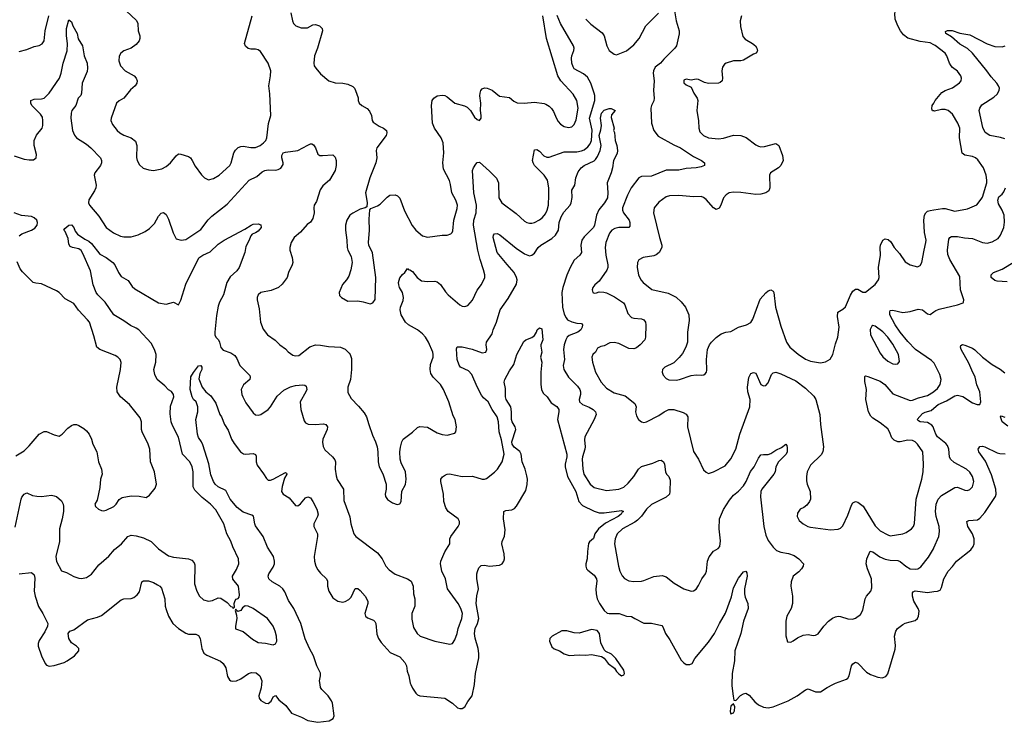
# Model space of a CAD drawing. Header units: inches. Extents: x 2134017 to 2292458, y 756222 to 916513.
# Tile 373 of 387: x 2262654 to 2270566, y 879697 to 885340. Entities that reach past the tile are written whole.
import ezdxf

# ---------------------------------------------------------------- set-up
doc = ezdxf.new("R2010")
doc.units = ezdxf.units.IN
doc.header["$MEASUREMENT"] = 0
for name, color, linetype in [('C2867', 7, 'Continuous'), ('C2868', 7, 'Continuous'), ('C2878', 7, 'Continuous')]:
    doc.layers.add(name, color=color, linetype=linetype)

msp = doc.modelspace()

# ---------------------------------------------------------------- linework, layer by layer
at = {"layer": 'C2867', "color": 5, "elevation": 220}
for points in [[(2264596.3, 880000), (2264594, 879974), (2264576.5, 879910), (2264579.5, 879890), (2264592.4, 879872.4), (2264630, 879851.7), (2264650, 879847.2), (2264673.6, 879866.4), (2264690, 879900.7), (2264710, 879911.8), (2264737.2, 879877.2), (2264793.2, 879833.2), (2264838.3, 879770), (2264919.7, 879739.7), (2264970, 879712.9), (2265050, 879697.3), (2265142, 879710), (2265172.1, 879727.9), (2265179.7, 879750), (2265167.6, 879850), (2265159.2, 879870), (2265131.9, 879910), (2265081, 879961), (2265070, 879978), (2265067.5, 880000)], [(2265796.4, 880000), (2265810.2, 879970.2), (2265836.4, 879930), (2265850, 879917.6), (2265870, 879908.8), (2266070, 879890.3), (2266130.8, 879850), (2266172.4, 879812.4), (2266190, 879807.4), (2266208.9, 879808.9), (2266230, 879820.3), (2266255.6, 879864.4), (2266290.7, 879909.3), (2266309.1, 880000)], [(2268378.1, 880000), (2268378, 879990), (2268387.3, 879907.3), (2268394, 879874), (2268410, 879872), (2268447, 879913), (2268470, 879926.8), (2268490, 879930.7), (2268515.6, 879915.6), (2268562.2, 879862.2), (2268590, 879837.4), (2268630, 879818.5), (2268670, 879814.4), (2268710, 879822.6), (2268830, 879869.4), (2268902, 879910), (2268970, 879958.4), (2268990, 879966.4), (2269050, 879943), (2269090, 879940.7), (2269143.5, 879976.5), (2269189.6, 880000)]]:
    msp.add_lwpolyline(points, dxfattribs=at)
msp.add_lwpolyline([(2268390, 879846), (2268370, 879828), (2268364.9, 879810), (2268363.5, 879783.5), (2268370, 879764.7), (2268390, 879772), (2268397.2, 879790), (2268400.4, 879820.4)], close=True, dxfattribs=at)
at = {"layer": 'C2868', "color": 5}
for points, elevation in [([(2270000, 885138), (2269970, 885154.6), (2269890, 885164.4), (2269791.4, 885191.4), (2269757, 885217), (2269731.1, 885250), (2269709.7, 885290), (2269690, 885344), (2269687.1, 885390), (2269690.9, 885410), (2269710, 885446.7), (2269761.1, 885510), (2269771.1, 885530), (2269781.1, 885590), (2269810, 885666), (2269830, 885698), (2269849.1, 885710.9), (2269862, 885730), (2269890, 885752), (2269910, 885734), (2269911.3, 885710), (2269924.7, 885690), (2269957.6, 885657.6), (2270000, 885632)], 280), ([(2262610, 884245.5), (2262690, 884218.7), (2262730, 884213.7), (2262765.1, 884214.9), (2262787.3, 884230), (2262790, 884258), (2262769.9, 884329.9), (2262769.8, 884370), (2262787.6, 884412.4), (2262833.6, 884470), (2262839.2, 884490), (2262840.2, 884530), (2262835.8, 884555.8), (2262821.5, 884581.5), (2262751.3, 884650), (2262743, 884670), (2262743.7, 884690), (2262770, 884700.3), (2262830, 884704.2), (2262850, 884710.4), (2262890.8, 884749.2), (2262972.5, 884870), (2262986.2, 884910), (2263002.2, 884990), (2263035.3, 885090), (2263037.7, 885150), (2263029.8, 885210), (2263028.9, 885270), (2263050, 885338), (2263070, 885322), (2263081.3, 885290), (2263114.9, 885230), (2263124.9, 885184.9), (2263159.1, 885130), (2263173, 885050), (2263194.9, 884990), (2263199.5, 884950), (2263195.8, 884924.2), (2263155.3, 884830), (2263150.4, 884750), (2263144.4, 884730), (2263124.9, 884710), (2263105, 884650), (2263073.6, 884610), (2263066.9, 884590), (2263065.5, 884550), (2263078, 884450), (2263093.8, 884413.8), (2263111.5, 884391.5), (2263190, 884340.2), (2263226.5, 884310), (2263303.1, 884230), (2263312.2, 884210), (2263312.2, 884190), (2263303.8, 884170), (2263258, 884110), (2263253, 884090), (2263268.2, 884010), (2263264.4, 883990), (2263255.6, 883964.4), (2263210, 883894), (2263208, 883870), (2263215.5, 883850), (2263290, 883763.1), (2263350, 883670.4), (2263407.5, 883627.5), (2263462.8, 883602.7), (2263490, 883596), (2263550, 883594.9), (2263607.2, 883612.7), (2263661.4, 883638.6), (2263696.5, 883663.5), (2263736.1, 883703.9), (2263770, 883762.8), (2263790, 883786.8), (2263810, 883790.7), (2263830, 883774.8), (2263850, 883738.8), (2263887.9, 883627.9), (2263910, 883581), (2263950.4, 883570.4), (2263990, 883575.3), (2264110, 883654), (2264168.1, 883731.9), (2264196.9, 883763.1), (2264320.3, 883859.7), (2264498, 884050), (2264558.7, 884081.3), (2264601.7, 884118.3), (2264623.7, 884130), (2264650, 884134.5), (2264710, 884131.1), (2264730, 884135.5), (2264751.9, 884148.1), (2264770, 884178), (2264771.6, 884190), (2264759.8, 884230), (2264759.8, 884250), (2264770, 884270.2), (2264790, 884276.8), (2264890, 884289.5), (2264970, 884332.7), (2264990, 884342), (2265002, 884342), (2265014.9, 884334.9), (2265030.7, 884310), (2265050, 884261), (2265064.7, 884250), (2265087.9, 884247.9), (2265170, 884255.5), (2265190, 884236), (2265198.4, 884210), (2265197.6, 884170), (2265190, 884129), (2265144.4, 884050), (2265090, 884004.8), (2265067.3, 883972.7), (2265039, 883881), (2265021.6, 883850), (2265017.6, 883830), (2265020.3, 883790), (2265010, 883742.7), (2264990, 883714), (2264964.3, 883695.7), (2264910, 883633.7), (2264860.9, 883590), (2264836.1, 883550), (2264824.4, 883510), (2264824, 883490), (2264842.6, 883430), (2264848.4, 883390), (2264843, 883370), (2264812.7, 883310), (2264803, 883270), (2264763.8, 883216.2), (2264734, 883190), (2264675.1, 883164.9), (2264591.3, 883150), (2264570.4, 883129.6), (2264563, 883110), (2264562.4, 883090), (2264577.7, 883017.7), (2264588.8, 882910), (2264610, 882854), (2264646, 882810), (2264706.7, 882766.7), (2264744.4, 882730), (2264790, 882695.8), (2264811.4, 882671.4), (2264850, 882644.4), (2264870, 882639.3), (2264896.6, 882643.4), (2264986.3, 882713.7), (2265030, 882727.7), (2265070, 882726.5), (2265134.8, 882714.8), (2265231, 882711), (2265270, 882693.1), (2265301.8, 882661.8), (2265310.3, 882650), (2265319.1, 882619.1), (2265319.7, 882530), (2265312.4, 882450), (2265291.8, 882390), (2265290, 882346), (2265317.8, 882297.8), (2265377.1, 882237.1), (2265422.2, 882182.2), (2265442, 882150), (2265458.7, 882090), (2265490, 882002.8), (2265514.4, 881950), (2265526, 881910), (2265532.4, 881870), (2265534, 881790), (2265541.6, 881750), (2265571.9, 881691.9), (2265598, 881610), (2265598, 881570), (2265590.7, 881530), (2265594.8, 881510), (2265610, 881486.8), (2265650, 881458.8), (2265687.1, 881447.1), (2265709.1, 881450.9), (2265719.3, 881470), (2265726, 881554), (2265753.9, 881606.1), (2265760.5, 881650), (2265753.7, 881710), (2265720.3, 881780.3), (2265710.8, 881810.8), (2265708.7, 881870), (2265713.1, 881906.9), (2265723.9, 881950), (2265736.4, 881970), (2265810, 882026.5), (2265850, 882063.6), (2265870, 882072), (2265930, 882066.4), (2266010, 882022.4), (2266050, 882008.2), (2266090, 882004), (2266150, 882018), (2266159, 882030), (2266165.2, 882070), (2266154.5, 882130), (2266138.6, 882158.6), (2266103, 882270), (2266060.5, 882370), (2266034.3, 882410), (2265975.4, 882470), (2265958.3, 882498.3), (2265952.8, 882530), (2265955.6, 882570), (2265976.3, 882630), (2265977.6, 882650), (2265973, 882670), (2265938, 882750), (2265914.7, 882790), (2265890, 882817.4), (2265849.6, 882850), (2265777.6, 882890), (2265753.3, 882910), (2265720.4, 882970), (2265711.1, 883010), (2265713.5, 883030), (2265734.4, 883085.6), (2265738, 883110), (2265729.8, 883149.8), (2265705.4, 883190), (2265699.7, 883210), (2265698.9, 883230), (2265710, 883266.8), (2265730, 883294.8), (2265749.5, 883310.5), (2265770, 883342), (2265774.4, 883334.4), (2265788.9, 883331.1), (2265810, 883317.1), (2265848.3, 883268.3), (2265883.9, 883243.9), (2265930, 883236.9), (2265990, 883241.1), (2266010, 883235.3), (2266034.4, 883214.4), (2266074.8, 883154.8), (2266097.4, 883130), (2266190, 883050.3), (2266210, 883039.5), (2266230, 883037.1), (2266254.3, 883045.7), (2266292.3, 883087.7), (2266331.3, 883168.7), (2266366.2, 883213.8), (2266391.3, 883270), (2266391.2, 883290), (2266381.7, 883330), (2266354.5, 883414.5), (2266336.8, 883490), (2266300.2, 883690), (2266303.9, 883730), (2266321.3, 883790), (2266325.3, 883850), (2266302.3, 883950), (2266293.7, 884130), (2266299.7, 884150), (2266319.2, 884180.8), (2266330, 884193.4), (2266350, 884194.9), (2266430, 884123.8), (2266486.2, 884066.2), (2266501.5, 884030), (2266503.2, 883910), (2266528, 883868), (2266644.3, 883784.3), (2266710, 883723.1), (2266730, 883710.3), (2266750, 883704.6), (2266770, 883705.3), (2266790, 883710.4), (2266830, 883731.7), (2266854, 883750), (2266878.8, 883781.2), (2266892.2, 883810), (2266902.2, 883850), (2266907, 883930), (2266906, 883990), (2266894.6, 884050), (2266869, 884090), (2266790.9, 884170), (2266779.2, 884190), (2266773.7, 884210), (2266790, 884296), (2266810, 884298), (2266830, 884284.4), (2266867, 884247), (2266890, 884236.9), (2266910, 884236.2), (2267030, 884279.4), (2267130, 884279.4), (2267170, 884286.6), (2267190, 884295), (2267220.7, 884319.3), (2267238.3, 884341.7), (2267250, 884368.5), (2267253.1, 884453.1), (2267233.7, 884550), (2267274.7, 884690), (2267275.8, 884730), (2267271.6, 884750), (2267243.4, 884830), (2267217.1, 884877.1), (2267185.6, 884905.6), (2267110, 884946.4), (2267100.9, 884960.9), (2267090.8, 884990), (2267087.5, 885030), (2267090.9, 885050), (2267107.9, 885092), (2267110.8, 885110), (2267104.6, 885130), (2266999.2, 885310), (2266974.4, 885374.4)], 260), ([(2262650, 885084.9), (2262710, 885101.1), (2262770, 885123.7), (2262810, 885132.4), (2262835.1, 885144.9), (2262849.7, 885170.3), (2262857.3, 885250), (2262886.9, 885370)], 280), ([(2263510.3, 885410), (2263592.4, 885332.4), (2263602.3, 885310), (2263604.6, 885250), (2263618, 885210), (2263619.2, 885190), (2263613, 885170), (2263590, 885141), (2263550, 885110.9), (2263491.3, 885088.7), (2263466, 885070), (2263452.3, 885047.7), (2263450.4, 885010), (2263464.9, 884970), (2263502, 884930), (2263573, 884890), (2263590.4, 884870), (2263597.1, 884850), (2263595.5, 884830), (2263580.5, 884810), (2263543.5, 884776.5), (2263490.4, 884710), (2263452.8, 884687.2), (2263431.7, 884668.3), (2263388.4, 884550), (2263386.4, 884530), (2263398.7, 884498.7), (2263436.4, 884450), (2263458, 884430), (2263490, 884411.7), (2263550.6, 884390), (2263584.5, 884364.5), (2263594.6, 884330), (2263593.3, 884233.3), (2263597.6, 884210), (2263615.3, 884175.3), (2263646.6, 884146.6), (2263692.9, 884132.9), (2263730, 884128.9), (2263797, 884143), (2263830, 884161.6), (2263865.1, 884190), (2263910, 884247.7), (2263930, 884262), (2263950, 884260.5), (2264010, 884241.3), (2264025.5, 884230), (2264040.3, 884210), (2264063.2, 884163.2), (2264113.8, 884093.8), (2264138.8, 884070), (2264170, 884054.9), (2264210, 884065.3), (2264257, 884090), (2264343.7, 884170), (2264354, 884190), (2264375.3, 884270), (2264388.3, 884291.7), (2264410, 884313.4), (2264430, 884322.4), (2264450, 884323.9), (2264510, 884312.6), (2264550, 884313.1), (2264587, 884330), (2264613.3, 884350), (2264632.8, 884370), (2264641.1, 884390), (2264653.3, 884506.7), (2264671.5, 884570), (2264663.3, 884743.3), (2264655, 884810), (2264669.8, 884890.2), (2264672.4, 884930), (2264650.7, 884990), (2264590, 885084), (2264570, 885097.6), (2264550, 885102.7), (2264510, 885104.2), (2264489.6, 885109.6), (2264467.9, 885127.9), (2264460.5, 885150), (2264523.1, 885370)], 280), ([(2264834.1, 885394.1), (2264846, 885330), (2264854, 885310), (2264873.4, 885290), (2264915.1, 885275.1), (2264965.4, 885274.6), (2265010, 885299.5), (2265030, 885300.3), (2265064, 885290), (2265084.9, 885270), (2265087.4, 885250), (2265046, 885110), (2265023.5, 885050), (2265018.9, 884990), (2265021.3, 884970), (2265032.4, 884950), (2265070, 884906), (2265138, 884850), (2265190, 884832.1), (2265250, 884829.1), (2265290, 884820.8), (2265330, 884802.4), (2265343.8, 884790), (2265353, 884770), (2265373.2, 884713.2), (2265373.4, 884690), (2265383, 884670), (2265403.8, 884650), (2265445.5, 884625.5), (2265465.2, 884605.2), (2265482, 884570), (2265485.5, 884530), (2265495.6, 884515.6), (2265543.8, 884483.8), (2265577.3, 884470), (2265601.6, 884450), (2265604.9, 884430), (2265598.7, 884410), (2265523.8, 884310), (2265519.3, 884290), (2265523.1, 884230), (2265516.4, 884190), (2265468, 884070), (2265433.4, 883950), (2265447.1, 883872.9), (2265443.6, 883836.4), (2265431.3, 883828.7), (2265390, 883819), (2265330, 883786), (2265307.7, 883770), (2265283, 883730), (2265272.7, 883690), (2265272.4, 883650), (2265283.8, 883570), (2265286.4, 883510), (2265290.5, 883490), (2265317.2, 883437.2), (2265326, 883390), (2265315.8, 883330), (2265298.9, 883281.1), (2265280.7, 883250), (2265247.1, 883212.9), (2265220.5, 883150), (2265224.1, 883124.1), (2265238.8, 883110), (2265290, 883079.3), (2265370, 883081.6), (2265414.6, 883074.6), (2265470, 883058), (2265492.9, 883067.1), (2265510, 883094), (2265515.6, 883270), (2265487.9, 883467.9), (2265458.7, 883530), (2265455.8, 883550), (2265464.2, 883650), (2265462.7, 883737.3), (2265468, 883812), (2265475.3, 883824.7), (2265530, 883844.9), (2265550, 883857.3), (2265606.2, 883913.8), (2265629.3, 883930), (2265670, 883933.4), (2265690, 883925.3), (2265710, 883906), (2265746.1, 883806.1), (2265806.7, 883686.7), (2265836.9, 883650), (2265890, 883604.9), (2265930, 883593.4), (2266050, 883610.3), (2266090, 883610.5), (2266118.7, 883621.3), (2266129.5, 883630.5), (2266134.9, 883645.1), (2266142.6, 883730), (2266170, 883824.7), (2266171, 883850), (2266157.6, 883890), (2266127, 883950), (2266117.1, 884017.1), (2266108, 884048), (2266060.1, 884140.1), (2266055.4, 884190), (2266063, 884270), (2266058, 884350), (2266041.3, 884390), (2265987.6, 884470), (2265972.1, 884510), (2265962.2, 884650), (2265968.4, 884691.5), (2265981.2, 884710), (2266010, 884727.7), (2266050, 884734.4), (2266070, 884730.3), (2266090, 884719.5), (2266150.1, 884670.1), (2266228.8, 884648.8), (2266250, 884636.2), (2266276, 884610), (2266310, 884557.3), (2266330, 884538.8), (2266350, 884531.3), (2266361.2, 884550), (2266362.7, 884570), (2266357.6, 884610), (2266361, 884670), (2266351.6, 884728.4), (2266353.6, 884750), (2266359.5, 884770), (2266370, 884784), (2266388.2, 884791.8), (2266410, 884790.3), (2266450, 884774.4), (2266510, 884725.5), (2266590, 884714), (2266626.2, 884686.2), (2266652.8, 884672.8), (2266708.2, 884668.2), (2266790, 884676.5), (2266867.9, 884667.9), (2266882, 884662), (2266910, 884645.3), (2266927.6, 884627.6), (2266943.8, 884603.8), (2266966.7, 884546.7), (2266981.6, 884521.6), (2267000.7, 884500.7), (2267030, 884482.6), (2267065.4, 884474.6), (2267090, 884479.1), (2267110, 884499.1), (2267125.6, 884534.4), (2267141.1, 884630), (2267130.8, 884690), (2267100.7, 884740.7), (2267002.4, 884850), (2266977.7, 884890), (2266887.7, 885190), (2266857.4, 885370)], 280), ([(2267203.1, 885343.1), (2267243.2, 885303.2), (2267335.6, 885235.6), (2267350.9, 885210.9), (2267371.3, 885130), (2267390, 885093.7), (2267430, 885062.6), (2267450, 885058.7), (2267530, 885090.3), (2267590, 885139.1), (2267630.8, 885190), (2267686.4, 885290), (2267786.8, 885393.2)], 260), ([(2267916.9, 885410), (2267929.4, 885329.4), (2267954, 885250), (2267954.4, 885225.6), (2267933.4, 885130), (2267919.1, 885110), (2267830, 885023), (2267803.6, 884990), (2267761.9, 884958.1), (2267746.3, 884930), (2267744, 884910), (2267753.3, 884850), (2267746.5, 884770), (2267751.4, 884708.6), (2267750, 884689.2), (2267730.4, 884650), (2267725.3, 884630), (2267730.3, 884510), (2267749.4, 884449.4), (2267785.4, 884405.4), (2267910, 884335), (2267965.3, 884310), (2268070, 884240.2), (2268132.4, 884210), (2268158.4, 884190), (2268156.3, 884170), (2268130, 884159.2), (2268090, 884150.8), (2268010, 884144.5), (2267950, 884131.6), (2267850, 884131.4), (2267730, 884084.1), (2267650, 884081.7), (2267630, 884069.6), (2267567.1, 883990), (2267537.2, 883930), (2267497.1, 883830), (2267497.8, 883810), (2267507.1, 883790), (2267551, 883730), (2267557.2, 883710), (2267557.5, 883682.5), (2267548.7, 883671.3), (2267470, 883669.8), (2267437.7, 883662.3), (2267411.5, 883648.5), (2267393.4, 883626.6), (2267363.8, 883550), (2267359.3, 883510), (2267364.6, 883450), (2267380.6, 883370), (2267379.7, 883350), (2267371.5, 883328.5), (2267310, 883240.9), (2267276, 883210), (2267261, 883190), (2267254.8, 883170), (2267261, 883150), (2267270, 883144), (2267290, 883145.5), (2267310, 883153.4), (2267347.7, 883152.3), (2267370, 883146.9), (2267435, 883115), (2267506.4, 883066.4), (2267517.6, 883050), (2267540.9, 882980.9), (2267569.2, 882949.2), (2267590, 882943.1), (2267650, 882938.7), (2267670.6, 882930), (2267682.4, 882910), (2267685.7, 882890), (2267684.2, 882790), (2267677.6, 882770), (2267640.4, 882730), (2267610, 882705.1), (2267590, 882696.9), (2267550, 882699.2), (2267470, 882739.7), (2267432.4, 882747.6), (2267395.2, 882744.8), (2267350, 882720.9), (2267324.9, 882715.1), (2267298, 882702), (2267280.7, 882670), (2267260.7, 882650), (2267250.4, 882630), (2267256, 882590), (2267282, 882510), (2267326.5, 882430), (2267370, 882381.1), (2267430, 882343.7), (2267518.9, 882318.9), (2267596.9, 882256.9), (2267606.7, 882230), (2267603.8, 882190), (2267610, 882158), (2267628, 882128), (2267650.5, 882110.5), (2267670, 882104), (2267690, 882110.4), (2267790, 882160.3), (2267831.8, 882190), (2267870, 882209), (2267910, 882209.1), (2267984.5, 882184.5), (2268011.1, 882171.1), (2268023.1, 882150), (2268021.6, 882070), (2268070, 881870.8), (2268108.4, 881810), (2268150, 881726), (2268170, 881706), (2268190, 881694.8), (2268230, 881707.7), (2268323.8, 881756.2), (2268370, 881813.4), (2268410, 881890.6), (2268441.1, 882010), (2268522, 882230), (2268523.7, 882290), (2268506.6, 882350), (2268502.3, 882390), (2268514.7, 882465.2), (2268530, 882497.3), (2268550, 882507.7), (2268570, 882500.7), (2268610, 882410.6), (2268630, 882398.4), (2268650, 882403.1), (2268670, 882423), (2268694.7, 882490), (2268710, 882504.2), (2268730, 882508.9), (2268770, 882496.5), (2268890, 882438.4), (2268970, 882379.7), (2269035.7, 882315.7), (2269050.8, 882290.8), (2269084.2, 882170), (2269089.3, 882089.3), (2269114, 881910), (2269107.5, 881870), (2269094.8, 881845.2), (2269010, 881762), (2268981.1, 881710), (2268975.6, 881670), (2268976.9, 881636.9), (2268982.6, 881610), (2269006.4, 881550), (2269008, 881490), (2269002, 881470), (2268979.5, 881440.5), (2268956.7, 881423.3), (2268926, 881410), (2268903.4, 881376.6), (2268902, 881350), (2268917.5, 881317.5), (2268951, 881290), (2268988.9, 881268.9), (2269010, 881263.1), (2269170, 881242), (2269231.5, 881248.5), (2269250, 881255.5), (2269270, 881274.8), (2269310, 881360.7), (2269338, 881442), (2269350, 881460.5), (2269370, 881470.4), (2269390, 881464.9), (2269432.6, 881432.6), (2269530, 881274.4), (2269570, 881234.6), (2269630, 881202), (2269650, 881195.8), (2269750, 881210.3), (2269778, 881222), (2269821.6, 881250), (2269836.4, 881270), (2269845.6, 881294.4), (2269859, 881490), (2269903.1, 881650), (2269913.3, 881710), (2269916.4, 881770), (2269911.1, 881870), (2269870, 881931.5), (2269850, 881949.6), (2269830, 881959.7), (2269790, 881963.1), (2269730, 881949.8), (2269710, 881950.7), (2269681.8, 881961.8), (2269661.7, 881981.6), (2269644.7, 882030), (2269630, 882052.8), (2269570, 882101.1), (2269510, 882138.9), (2269494.5, 882154.5), (2269474.9, 882190), (2269452.4, 882290), (2269459.3, 882370), (2269446.7, 882433.3), (2269446.9, 882473.1), (2269450, 882478.8), (2269470, 882474.4), (2269570, 882438), (2269606, 882410), (2269670, 882336), (2269810, 882282.4), (2269830, 882284.9), (2269876.3, 882303.7), (2269950, 882322.4), (2269996.4, 882350), (2270000, 882353)], 260), ([(2268453.4, 885370), (2268442.8, 885330), (2268445.7, 885285.7), (2268465.7, 885205.7), (2268484.4, 885184.4), (2268542.8, 885150), (2268567.3, 885130), (2268578.8, 885110), (2268582.8, 885090), (2268571.3, 885070), (2268550, 885062), (2268470, 885015.1), (2268450, 885009.8), (2268390, 885008.7), (2268330, 884992), (2268317.3, 884982.7), (2268301.7, 884958.3), (2268295.2, 884930), (2268301.5, 884870), (2268299.5, 884850), (2268283.8, 884836.2), (2268268.9, 884831.1), (2268188.1, 884828.1), (2268156.3, 884836.3), (2268110, 884860.9), (2268090, 884862.7), (2268050, 884855.1), (2268010, 884861.2), (2267990, 884854), (2267990, 884834), (2268010, 884816), (2268050, 884798), (2268070.8, 884750), (2268099.3, 884710), (2268104.9, 884690), (2268095.3, 884610), (2268108.5, 884528.5), (2268110.4, 884470), (2268120.5, 884440.5), (2268150, 884410.4), (2268190, 884392), (2268270, 884383.2), (2268310, 884387.2), (2268390, 884412.3), (2268450, 884410.1), (2268492.9, 884392.9), (2268570, 884335.8), (2268590, 884323.1), (2268610, 884318.4), (2268638.7, 884321.3), (2268730, 884346.8), (2268753.4, 884330), (2268784, 884250), (2268788, 884210), (2268770.4, 884170), (2268752.4, 884150), (2268686.7, 884110), (2268679.6, 884090), (2268682.6, 883990), (2268673.8, 883966.2), (2268650, 883948.3), (2268610, 883939.2), (2268570, 883936.8), (2268450, 883953.3), (2268390, 883955.6), (2268356, 883950), (2268330, 883933.6), (2268310.2, 883909.8), (2268289.1, 883850.9), (2268273.8, 883826.2), (2268250, 883815.6), (2268230, 883828), (2268170, 883895.8), (2268150, 883911.1), (2268130, 883918.9), (2268070, 883918.5), (2267950, 883928.4), (2267875.1, 883924.9), (2267850, 883916.9), (2267790, 883875.6), (2267752.4, 883830), (2267747.2, 883790), (2267794.2, 883590), (2267814.9, 883530), (2267815.3, 883510), (2267791.5, 883470), (2267770, 883452.6), (2267750, 883443.1), (2267664.7, 883430), (2267630.7, 883410), (2267618, 883390), (2267615.8, 883350), (2267626.4, 883290), (2267646, 883250), (2267663, 883230), (2267734.3, 883174.3), (2267863.9, 883143.9), (2267930, 883110.2), (2267970, 883073.1), (2268005.3, 883030), (2268030.2, 882970.2), (2268035.1, 882924.9), (2268020.5, 882830), (2268020.7, 882750), (2268007.7, 882710), (2267979.9, 882660.1), (2267954.3, 882625.7), (2267910, 882585.1), (2267838.8, 882550), (2267820.7, 882530), (2267816.3, 882510), (2267823.9, 882483.9), (2267850, 882458), (2267870, 882448.5), (2267930, 882446), (2267955.3, 882450), (2268050, 882483.1), (2268090, 882488.4), (2268134.2, 882485.8), (2268151.8, 882488.2), (2268163.7, 882496.3), (2268172.7, 882510), (2268174.8, 882525.2), (2268174, 882610), (2268182, 882690), (2268198, 882730), (2268212.3, 882750), (2268250, 882787.7), (2268290, 882817.1), (2268328, 882830), (2268370, 882835.5), (2268430, 882870.5), (2268495.3, 882890), (2268530, 882907.7), (2268545.1, 882934.9), (2268605.4, 883094.6), (2268650, 883145.5), (2268670, 883163), (2268690, 883170.6), (2268710, 883161), (2268714.9, 883150), (2268728.9, 883031.1), (2268770, 882878.8), (2268817.4, 882750), (2268842.6, 882710), (2268910, 882652.7), (2268970, 882613.7), (2269010, 882596.4), (2269090, 882583.1), (2269130, 882593), (2269167.3, 882612.7), (2269189.7, 882650.3), (2269210, 882738), (2269227.6, 882790), (2269239.1, 882870), (2269224.9, 882955.1), (2269229.5, 882990), (2269270, 883014.9), (2269290, 883033.4), (2269330, 883127.3), (2269350, 883158.8), (2269370, 883176), (2269390, 883176), (2269430, 883151), (2269450, 883150.8), (2269530, 883213.1), (2269556.4, 883250), (2269560.3, 883270), (2269555.7, 883350), (2269572.3, 883450), (2269568.2, 883510), (2269572.1, 883530), (2269590, 883568), (2269610, 883579.3), (2269633.4, 883573.4), (2269654.9, 883554.9), (2269682.6, 883510), (2269723.5, 883463.5), (2269770, 883396.4), (2269810, 883370.4), (2269870, 883356.3), (2269890, 883366.8), (2269904.5, 883390), (2269921.3, 883490), (2269936.4, 883550), (2269938.5, 883570), (2269926.2, 883630), (2269919.8, 883730), (2269925.3, 883770), (2269935.4, 883790), (2269950, 883801.3), (2269970, 883808.3), (2270000, 883812.5)], 280), ([(2270000, 884606.9), (2269988.9, 884608.9), (2269983, 884623), (2269988, 884650), (2270000, 884670.3)], 280), ([(2262616.8, 881263.2), (2262665.3, 881490), (2262670, 881504), (2262690, 881530.6), (2262710, 881539.1), (2262758, 881518), (2262792.3, 881512.3), (2262830, 881511.8), (2262910, 881520.3), (2262930, 881517), (2262950.2, 881510.2), (2262990, 881475.8), (2263003.1, 881450), (2263006.3, 881430), (2263004.7, 881390), (2262994.7, 881330), (2262974.5, 881250), (2262975, 881150), (2262943.8, 881030), (2262948.5, 880988.5), (2262990, 880914.8), (2263030, 880901.6), (2263090, 880868.2), (2263130, 880854.9), (2263150, 880853), (2263190, 880860.7), (2263230, 880886.8), (2263290, 880960.7), (2263370, 881030.4), (2263415.5, 881084.4), (2263473, 881130), (2263522, 881190), (2263550, 881198.9), (2263590, 881194.9), (2263650, 881179), (2263710, 881150.3), (2263770.5, 881090), (2263850, 881034.3), (2263890, 881022.4), (2264010.2, 881010.2), (2264038.5, 880998.5), (2264056.7, 880976.7), (2264060.9, 880960.9), (2264059.5, 880810), (2264078.4, 880750), (2264098, 880710), (2264130, 880681.6), (2264170, 880670.4), (2264203.3, 880676.7), (2264250, 880696.3), (2264270, 880693), (2264319.9, 880659.9), (2264350, 880627.7), (2264363.5, 880623.5), (2264370, 880612), (2264379, 880621), (2264377.2, 880650), (2264385.2, 880674.8), (2264394.6, 880685.4), (2264410, 880692), (2264417.2, 880702.8), (2264420.2, 880719.8), (2264412, 880790), (2264368, 880848), (2264362.9, 880870), (2264395, 880925), (2264414, 880970), (2264411.1, 881010), (2264365.7, 881105.7), (2264350.7, 881150.7), (2264318.3, 881210), (2264295.4, 881290), (2264230, 881403.6), (2264187.6, 881450), (2264121.3, 881501.3), (2264062.5, 881562.5), (2264047.8, 881587.8), (2264048.8, 881710), (2264039.8, 881750), (2264020.4, 881790), (2263960.9, 881850), (2263930, 881986.6), (2263880.7, 882080.7), (2263870.5, 882110.5), (2263864.4, 882175.6), (2263865.1, 882234.9), (2263892.2, 882310), (2263890.9, 882330.9), (2263873, 882353), (2263850, 882366.6), (2263819.2, 882399.2), (2263759.5, 882450), (2263739.1, 882490), (2263732.4, 882530), (2263748.3, 882590), (2263750.8, 882650), (2263737.3, 882690), (2263710, 882740.9), (2263610, 882849), (2263590, 882863.4), (2263543.1, 882883.1), (2263490, 882921.3), (2263409.2, 882969.2), (2263339.8, 883070), (2263282.5, 883130), (2263269.7, 883150.3), (2263245, 883210), (2263224.1, 883324.1), (2263162.3, 883462.3), (2263146.6, 883486.6), (2263130, 883498.9), (2263078, 883510), (2263059.3, 883519.3), (2263050, 883538), (2263042.7, 883582.7), (2263018.6, 883638.6), (2263009.2, 883650), (2263016.4, 883663.6), (2263048, 883690), (2263070, 883693), (2263090, 883670.7), (2263100.3, 883640.3), (2263118.7, 883618.7), (2263176, 883576), (2263210, 883561.1), (2263230, 883542), (2263297, 883457), (2263350, 883429.3), (2263402.2, 883390), (2263418.7, 883370), (2263448.8, 883308.8), (2263470, 883278.7), (2263525.8, 883245.9), (2263557.3, 883197.3), (2263578.3, 883178.2), (2263770, 883064.7), (2263830, 883054.9), (2263890, 883070.4), (2263930, 883050.8), (2263950, 883087.3), (2263990, 883216.4), (2264093.8, 883426.2), (2264124.5, 883450), (2264183.3, 883476.7), (2264250, 883535.8), (2264296, 883570), (2264463.7, 883656.3), (2264512.7, 883690), (2264530, 883697.4), (2264570, 883701.3), (2264592.6, 883692.6), (2264593.4, 883670), (2264570, 883642.6), (2264550, 883628.2), (2264523, 883617), (2264510, 883605.2), (2264494.9, 883565.1), (2264470, 883518), (2264462.8, 883470), (2264418, 883350), (2264398.2, 883321.8), (2264345.7, 883274.3), (2264319.2, 883230), (2264291.1, 883130), (2264259, 883070), (2264250, 883039), (2264235.3, 882964.8), (2264221.7, 882830), (2264221.7, 882810), (2264230.3, 882790), (2264250.3, 882770), (2264260.3, 882750), (2264270, 882707.7), (2264290, 882687), (2264350, 882665.7), (2264382.4, 882642.4), (2264399, 882619), (2264421.6, 882561.6), (2264502.8, 882482.8), (2264506.8, 882470), (2264502.8, 882450), (2264453.3, 882406.7), (2264434.4, 882370), (2264438.7, 882330), (2264445.7, 882310), (2264470, 882264), (2264530, 882181.6), (2264550, 882166.4), (2264570, 882162.6), (2264592, 882170), (2264649.6, 882210), (2264670, 882230.5), (2264723.2, 882316.8), (2264776.6, 882363.4), (2264830, 882391.1), (2264870, 882402.4), (2264928.2, 882408.2), (2264945.2, 882405.2), (2264956.7, 882396.7), (2264962.4, 882370), (2264954.6, 882350), (2264906.5, 882270), (2264913.1, 882210), (2264939, 882119), (2264950, 882102), (2264971.8, 882091.8), (2265027.7, 882087.7), (2265094.9, 882094.9), (2265114, 882090), (2265126.4, 882070), (2265125.7, 882050), (2265090.2, 881970), (2265087.3, 881947.3), (2265092.1, 881912.1), (2265105.9, 881885.9), (2265168.7, 881830), (2265186.1, 881806.1), (2265191.5, 881790), (2265189.1, 881730), (2265196.5, 881676.5), (2265206.4, 881646.4), (2265256, 881570), (2265258.3, 881478.3), (2265307, 881347), (2265314.4, 881290), (2265340.4, 881210), (2265355.5, 881190), (2265530, 881058.3), (2265566, 881010), (2265597.1, 880950), (2265622, 880922), (2265670, 880888.2), (2265771, 880850), (2265798.8, 880830), (2265816.3, 880790), (2265817.3, 880730), (2265830.4, 880690), (2265828.2, 880630), (2265805.7, 880570), (2265805.1, 880525.1), (2265818.3, 880458.3), (2265848, 880410), (2265871, 880390), (2265990, 880348), (2266110, 880326), (2266133.2, 880330), (2266150, 880358.8), (2266168.3, 880410), (2266176.4, 880450), (2266206.4, 880530), (2266212.9, 880570), (2266198.8, 880610), (2266177.8, 880650), (2266092.6, 880770), (2266074.7, 880850), (2266047.6, 880910), (2266034.7, 880970), (2266036.9, 880990), (2266070, 881066.8), (2266109.5, 881130), (2266111.3, 881170), (2266119.7, 881190), (2266177, 881270), (2266187, 881290), (2266187, 881310), (2266177, 881330), (2266097, 881390), (2266078.6, 881418.6), (2266063, 881470), (2266058.9, 881530), (2266037, 881630), (2266037.2, 881650), (2266052.1, 881667.9), (2266076.2, 881683.8), (2266089.6, 881690.4), (2266108.2, 881691.8), (2266210, 881671.3), (2266293.1, 881673.1), (2266370, 881648.8), (2266390, 881648.7), (2266405.6, 881654.4), (2266470, 881705.3), (2266494.3, 881730), (2266529.8, 881790.2), (2266546.9, 881850), (2266526.6, 881966.6), (2266507.6, 882030), (2266501.6, 882110), (2266490.8, 882150), (2266449.7, 882210), (2266418.5, 882270), (2266382, 882302), (2266364.9, 882324.9), (2266330.5, 882390.5), (2266287, 882490), (2266259.3, 882519.3), (2266196.9, 882550), (2266184.7, 882564.7), (2266168.2, 882610), (2266162.8, 882697.2), (2266170, 882712), (2266210, 882712.3), (2266290, 882692.6), (2266370, 882664.2), (2266399.5, 882670), (2266408, 882690), (2266402.7, 882730), (2266405.1, 882750), (2266450, 882816.4), (2266459.3, 882850), (2266486.9, 882910), (2266515.6, 883010), (2266580.5, 883099.5), (2266645.3, 883214.7), (2266651.1, 883250), (2266647.6, 883270), (2266628.8, 883310), (2266570, 883373.5), (2266491.3, 883470), (2266458, 883590), (2266460.5, 883610), (2266470, 883620.3), (2266490, 883622.3), (2266512.6, 883612.6), (2266644.1, 883504.1), (2266710, 883458.9), (2266750, 883444.1), (2266770, 883448.2), (2266790, 883464.4), (2266821.1, 883510), (2266841.4, 883530), (2266930, 883582.6), (2266960.6, 883610), (2266985, 883650), (2266988.4, 883710), (2267004.1, 883755.9), (2267026.6, 883793.4), (2267077.7, 883850), (2267086.4, 883870), (2267093.2, 883913.2), (2267089.7, 883970), (2267114.8, 884010), (2267124.2, 884070), (2267142.9, 884117.1), (2267166.6, 884150), (2267190, 884169.4), (2267270, 884207.3), (2267282.5, 884217.5), (2267298.4, 884241.6), (2267319.6, 884290), (2267328, 884330), (2267309.9, 884410.1), (2267324.6, 884455.4), (2267329.4, 884490), (2267321.2, 884550), (2267328.2, 884590), (2267350, 884612.6), (2267390, 884626.4), (2267407.5, 884627.5), (2267438, 884610), (2267410, 884575.3), (2267406.7, 884553.3), (2267430.8, 884470), (2267426.8, 884450), (2267433.4, 884433.4), (2267439, 884370), (2267453, 884330), (2267458, 884290), (2267454.7, 884265.3), (2267426.9, 884210), (2267418.6, 884150), (2267406.2, 884110), (2267373.7, 884030), (2267380.3, 883950), (2267376.3, 883910), (2267353.2, 883870), (2267307.6, 883812.4), (2267290.1, 883769.9), (2267272.9, 883690), (2267264.1, 883670), (2267190, 883596.5), (2267172.6, 883570), (2267163.8, 883530), (2267167.4, 883470), (2267154, 883450), (2267110, 883408.3), (2267076.8, 883350), (2267050.7, 883289.3), (2267018.9, 883190), (2267011.6, 883148.4), (2267015.8, 883030), (2267030, 882974), (2267044.8, 882944.8), (2267057.4, 882930), (2267090, 882912.2), (2267130, 882902.7), (2267170, 882900.5), (2267177, 882890), (2267174.4, 882870), (2267164, 882850), (2267138, 882830), (2267070, 882803.9), (2267054, 882790), (2267043, 882770), (2267028.2, 882730), (2267022.8, 882690), (2267031.1, 882610), (2267022.4, 882562.4), (2267026.9, 882530), (2267063.6, 882470), (2267136.7, 882396.7), (2267155, 882370), (2267160.7, 882350), (2267160.2, 882330), (2267148.9, 882290), (2267153.7, 882270), (2267177.1, 882250), (2267230, 882229.2), (2267262.6, 882210), (2267281.5, 882190), (2267285.5, 882170), (2267270.1, 882129.9), (2267196.5, 881990), (2267193.1, 881966.9), (2267198.8, 881910), (2267196.3, 881890), (2267175.6, 881830), (2267174.5, 881810), (2267178.8, 881730), (2267188.4, 881690), (2267239.1, 881610), (2267270, 881583.2), (2267370, 881559.7), (2267470, 881568.3), (2267510, 881585.8), (2267543.6, 881616.4), (2267588.3, 881670), (2267626, 881730), (2267650, 881751.3), (2267742.7, 881777.3), (2267790, 881799.3), (2267810, 881802), (2267828.4, 881788.4), (2267835.3, 881770), (2267843.2, 881710), (2267851.8, 881690), (2267871.6, 881670), (2267881.4, 881641.4), (2267879, 881550), (2267874.6, 881530), (2267850, 881505.6), (2267730, 881446.3), (2267690.1, 881410), (2267650, 881351.8), (2267620, 881320), (2267596.8, 881303.2), (2267497.4, 881250), (2267456.5, 881210), (2267438, 881170), (2267432.6, 881130), (2267464.7, 880950), (2267476.2, 880910), (2267494.2, 880874.2), (2267512.9, 880852.9), (2267550, 880833.8), (2267590, 880827.2), (2267650, 880831.1), (2267670, 880835.2), (2267750, 880867.9), (2267816.7, 880876.7), (2267850, 880864.4), (2267913.8, 880813.8), (2267990, 880770.4), (2268050, 880750.6), (2268070, 880754), (2268090, 880767.3), (2268110, 880794.8), (2268137, 880850), (2268166, 880890), (2268174.5, 880910), (2268182, 880990), (2268194.9, 881025.1), (2268230, 881070.8), (2268266.8, 881093.2), (2268279.3, 881110), (2268286.2, 881153.8), (2268276.2, 881250), (2268277.9, 881330), (2268310, 881406.4), (2268357.6, 881482.4), (2268390, 881522), (2268430, 881554.4), (2268470, 881595.8), (2268491.4, 881630), (2268527.7, 881712.3), (2268556.9, 881750), (2268590, 881817.3), (2268610, 881844), (2268630, 881848.2), (2268670, 881847.2), (2268690, 881855.3), (2268730, 881882.6), (2268775.9, 881904.1), (2268811.3, 881930), (2268819.3, 881919.3), (2268822.5, 881902.5), (2268820.3, 881870), (2268812.9, 881850), (2268753.1, 881790), (2268731.6, 881750), (2268724.2, 881710), (2268714.9, 881690), (2268618.4, 881570), (2268611.1, 881550), (2268607.1, 881507.1), (2268632.7, 881270), (2268650, 881200.5), (2268670, 881156), (2268710, 881102.6), (2268737, 881077), (2268770, 881062.4), (2268831.7, 881051.7), (2268877.5, 881037.5), (2268914, 881010), (2268954, 880970), (2268950.7, 880950), (2268936.3, 880930), (2268914.4, 880905.6), (2268870.7, 880870), (2268854.6, 880825.4), (2268850.4, 880790), (2268865.5, 880710), (2268864.9, 880650), (2268853.4, 880610), (2268819.3, 880550), (2268810.5, 880510), (2268810.8, 880390.8), (2268824.7, 880344.7), (2268850, 880342), (2268870, 880351), (2268903.6, 880376.4), (2268950, 880397.3), (2268990, 880402), (2269030, 880395.5), (2269050, 880398), (2269070, 880407.7), (2269116.2, 880470), (2269154.5, 880510), (2269186.3, 880533.7), (2269210, 880544.4), (2269230, 880550.4), (2269250, 880548.2), (2269310, 880527.3), (2269345.2, 880525.2), (2269370, 880533.4), (2269410, 880564), (2269430, 880598), (2269448.8, 880690), (2269459.8, 880710), (2269493.3, 880750), (2269502.8, 880777.2), (2269500.3, 880850), (2269467.8, 880930), (2269457.2, 880970), (2269461, 881010), (2269489.7, 881070.3), (2269510, 881067), (2269567.1, 881027.1), (2269608.4, 881008.4), (2269650, 881000.1), (2269710, 880996.1), (2269728.9, 880988.9), (2269774.9, 880950), (2269810, 880930.2), (2269854, 880926), (2269871.8, 880930), (2269895.4, 880944.6), (2269957.7, 881022.3), (2269996.4, 881090), (2270000, 881098.3)], 240), ([(2262650, 883603.8), (2262670, 883619.5), (2262750, 883650.3), (2262775.5, 883664.5), (2262795.1, 883690), (2262798, 883710), (2262791.2, 883730), (2262770, 883749.6), (2262750, 883758.3), (2262668, 883768), (2262609.7, 883789.7)], 260), ([(2262621.6, 881838.4), (2262690, 881878.7), (2262730, 881917), (2262810, 882010.5), (2262850, 882033.4), (2262870, 882033.4), (2262930, 882005.5), (2262970, 881996.3), (2262996, 882010), (2263041, 882059), (2263070, 882080.7), (2263090, 882087.7), (2263110, 882087.7), (2263130, 882082), (2263170, 882056.3), (2263190, 882039.1), (2263211.4, 882011.4), (2263230.3, 881970), (2263241.3, 881930), (2263273.7, 881870), (2263286.4, 881790), (2263310.4, 881730), (2263317.1, 881690), (2263304.4, 881650), (2263298, 881582), (2263277.5, 881482.5), (2263258.8, 881450), (2263262.8, 881430), (2263286.8, 881410), (2263310, 881398), (2263330, 881395.5), (2263350, 881400.5), (2263410, 881430.6), (2263429.4, 881450), (2263453.1, 881486.9), (2263478, 881502), (2263550, 881516.4), (2263614.4, 881514.4), (2263670, 881502.8), (2263697.5, 881522.5), (2263742.5, 881577.5), (2263754, 881610), (2263738.4, 881710), (2263704, 881790), (2263699.7, 881890), (2263685.7, 881930), (2263638.5, 882030), (2263633.3, 882050), (2263633.5, 882110), (2263621.8, 882141.8), (2263535.6, 882250), (2263464.5, 882310), (2263436.3, 882350), (2263434.3, 882390), (2263464.7, 882530), (2263468, 882588), (2263461.6, 882610), (2263442, 882630), (2263421.8, 882641.8), (2263298, 882690), (2263274.3, 882710), (2263250, 882800.9), (2263213.6, 882910), (2263199.8, 882930), (2263126.9, 883006.9), (2263090, 883061.1), (2263018.8, 883098.8), (2262970, 883149.8), (2262950, 883162.2), (2262830, 883218.4), (2262783.3, 883223.3), (2262762.9, 883230), (2262676.1, 883316.1), (2262658.8, 883338.8), (2262634.4, 883394.4)], 260), ([(2270000, 882585.3), (2269982.7, 882602.7), (2269851.9, 882690), (2269790, 882756), (2269728.7, 882830), (2269688.3, 882890), (2269647.6, 882970), (2269645.4, 882994.6), (2269650, 883004.7), (2269670, 883006.8), (2269751.5, 882988.5), (2269810, 882995.3), (2269874.7, 883014.7), (2269908.8, 883008.8), (2269950, 882978), (2269970, 882973), (2270000, 882993.4)], 260), ([(2266309.1, 880000), (2266310, 880004.7), (2266315.9, 880090), (2266343.8, 880216.2), (2266344.9, 880250), (2266338.8, 880290), (2266313.6, 880373.6), (2266308.1, 880410), (2266315, 880450), (2266332.9, 880490), (2266343.1, 880530), (2266321.2, 880650), (2266328.1, 880711.9), (2266341.6, 880770), (2266328, 880852), (2266327.6, 880890), (2266331.9, 880908.1), (2266342.9, 880937.1), (2266362.8, 880957.2), (2266390, 880958.3), (2266430, 880951.7), (2266510, 880960.4), (2266530, 880970.5), (2266545.6, 880990), (2266549.7, 881010.3), (2266546.2, 881050), (2266528, 881130), (2266531.6, 881150), (2266550, 881191), (2266556.5, 881243.5), (2266542.6, 881330), (2266545.2, 881390), (2266561.2, 881398.8), (2266610, 881404.4), (2266630, 881415.5), (2266647.3, 881432.7), (2266722.2, 881557.8), (2266732.3, 881607.7), (2266734.1, 881650), (2266730, 881677), (2266716.1, 881730), (2266692.7, 881790), (2266683.9, 881850), (2266672.3, 881872.3), (2266627.6, 881907.6), (2266611.9, 881930), (2266610, 881950.2), (2266641.6, 882050), (2266636.2, 882070), (2266611.9, 882110), (2266606.5, 882130), (2266606, 882190), (2266600.5, 882230), (2266563.7, 882290), (2266557, 882310), (2266557.7, 882377.7), (2266547.3, 882430), (2266552.8, 882450), (2266590, 882521.1), (2266625.6, 882570), (2266650, 882650.6), (2266704.8, 882755.2), (2266722, 882770), (2266770, 882788), (2266790, 882803.8), (2266806, 882830), (2266812.3, 882850), (2266830, 882865.5), (2266850, 882857.3), (2266858.9, 882770), (2266842, 882730), (2266841.6, 882718.4), (2266849.1, 882670), (2266840.3, 882630), (2266851, 882590), (2266841.4, 882510), (2266841.8, 882410), (2266847.5, 882370), (2266861.4, 882341.4), (2266892.7, 882310), (2266924.2, 882264.2), (2266970, 882232.7), (2266986, 882210), (2266986.4, 882190), (2266975.3, 882130), (2267051.5, 881850), (2267052.1, 881830), (2267037.5, 881770), (2267037, 881750), (2267057.3, 881670), (2267123.5, 881550), (2267147.6, 881470), (2267177.9, 881437.9), (2267271.8, 881391.8), (2267310, 881380.2), (2267350, 881379.3), (2267490, 881398), (2267507.3, 881390), (2267495.9, 881384.1), (2267488.5, 881370), (2267462.3, 881350), (2267362.4, 881297.6), (2267306.6, 881250), (2267277.1, 881210), (2267265.8, 881174.2), (2267232.2, 881147.8), (2267226, 881134), (2267215.9, 881070), (2267214.2, 881010), (2267202.4, 880970), (2267203.2, 880950), (2267208.9, 880930), (2267218.4, 880918.4), (2267270, 880879.1), (2267290.1, 880850.1), (2267292.3, 880830), (2267284.8, 880770), (2267286.7, 880730), (2267295, 880690), (2267312.1, 880650), (2267350, 880594.4), (2267374.9, 880574.9), (2267390, 880570.4), (2267470.4, 880570.4), (2267530, 880550.5), (2267570, 880548), (2267596, 880530), (2267670, 880494.4), (2267730, 880492.4), (2267813.5, 880473.5), (2267822.8, 880462.8), (2267844.4, 880410), (2267879, 880359), (2267970, 880196.4), (2267990, 880174.4), (2268010, 880162.4), (2268039.7, 880160.3), (2268057, 880170), (2268080.5, 880210), (2268190, 880341.8), (2268236.8, 880410), (2268276.5, 880490), (2268327, 880573), (2268374.6, 880705.4), (2268390, 880778), (2268430, 880853.7), (2268470, 880904.9), (2268490, 880911.3), (2268497.2, 880897.2), (2268499.6, 880870), (2268479.7, 880770), (2268478, 880730), (2268483.5, 880703.5), (2268505.7, 880650), (2268507.8, 880610), (2268471.9, 880510), (2268449.4, 880410), (2268400.9, 880270), (2268399.1, 880190), (2268379.1, 880090), (2268378.1, 880000)], 220), ([(2265067.5, 880000), (2265064.1, 880030), (2265071.6, 880070), (2265070, 880092), (2265041.6, 880150), (2265015.4, 880230), (2264983.2, 880290), (2264948.6, 880368.6), (2264912.2, 880490), (2264857.1, 880610), (2264815.3, 880675.3), (2264784.3, 880744.3), (2264768.2, 880768.2), (2264743.5, 880790), (2264684, 880824), (2264656.9, 880850), (2264651, 880870), (2264656.4, 880890), (2264690, 880943.7), (2264700.2, 880970), (2264702.6, 880990), (2264692.4, 881030), (2264644.1, 881104.1), (2264610.5, 881190), (2264550, 881275.1), (2264542.9, 881290), (2264532.1, 881352.1), (2264520.4, 881360.4), (2264450, 881384.3), (2264401.6, 881421.6), (2264344.3, 881490), (2264310, 881559.8), (2264250, 881587.2), (2264225, 881610), (2264210, 881631.6), (2264190, 881683.6), (2264173.5, 881773.5), (2264125.9, 881925.9), (2264115.8, 881950), (2264090, 881984.5), (2264081.8, 882010), (2264069.7, 882130), (2264084.2, 882190), (2264084.7, 882230), (2264070.8, 882270.8), (2264050, 882288.5), (2264039.3, 882310), (2264025, 882370), (2264030, 882470.7), (2264050, 882506.8), (2264090, 882561), (2264110, 882564), (2264118.4, 882550), (2264118.4, 882530), (2264102.3, 882497.7), (2264094.4, 882454.4), (2264120.7, 882390), (2264150.4, 882350.4), (2264190, 882318), (2264230, 882259.1), (2264260.9, 882170), (2264274.3, 882150), (2264299.5, 882090), (2264330, 882044), (2264355.8, 881970), (2264376.2, 881936.2), (2264429.2, 881869.2), (2264453.1, 881853.1), (2264470, 881850.3), (2264530, 881855.8), (2264548.2, 881848.2), (2264553.7, 881833.7), (2264554.3, 881790), (2264562.3, 881762.3), (2264613.9, 881693.9), (2264635.9, 881655.9), (2264650, 881642), (2264670, 881642), (2264690, 881650.2), (2264790, 881704), (2264797.6, 881697.6), (2264799.3, 881690), (2264783.2, 881656.8), (2264762.8, 881590), (2264758, 881550), (2264772.2, 881530), (2264819.4, 881499.4), (2264870, 881437.4), (2264890, 881436.5), (2264910, 881452.4), (2264950, 881499.5), (2264970, 881508.2), (2264990, 881500.5), (2265010, 881470.6), (2265042, 881410), (2265051.4, 881370), (2265047.8, 881350), (2265016.5, 881290), (2265017.2, 881270), (2265045.8, 881210), (2265047.2, 881190), (2265019.4, 881030), (2265022.2, 880990), (2265034.5, 880950), (2265050, 880920.9), (2265070, 880895.8), (2265120.2, 880850), (2265127.8, 880830), (2265128.5, 880790), (2265137.5, 880750), (2265170, 880695.6), (2265211, 880669), (2265250, 880662.9), (2265270, 880667.5), (2265297.7, 880682.3), (2265317.9, 880702.1), (2265350, 880771), (2265370, 880771.3), (2265390, 880755.5), (2265430.7, 880710.7), (2265451.1, 880670), (2265452, 880650), (2265428, 880570), (2265433.4, 880550), (2265450, 880536.5), (2265496.5, 880516.5), (2265507.6, 880507.6), (2265514.9, 880490), (2265525.1, 880405.1), (2265537.4, 880370), (2265559.3, 880339.3), (2265630, 880257.6), (2265710, 880222), (2265750, 880177), (2265761.8, 880150), (2265767.3, 880107.3), (2265781.1, 880070), (2265791.2, 880011.2), (2265796.4, 880000)], 220), ([(2270000, 882053.4), (2269993.8, 882070), (2269983.4, 882083.4), (2269950, 882106.1), (2269890, 882111.1), (2269877, 882117), (2269865.4, 882130), (2269910, 882176.2), (2269930, 882187.1), (2269978.4, 882201.6), (2270000, 882219.8)], 240), ([(2262650, 880890.6), (2262750, 880901), (2262770, 880882), (2262775.3, 880855.3), (2262770.3, 880750), (2262779, 880710), (2262806, 880626), (2262840.3, 880570), (2262879.5, 880490), (2262876.4, 880470), (2262854.9, 880425.1), (2262810, 880354.5), (2262801.1, 880330), (2262801.7, 880310), (2262828.8, 880230), (2262858, 880170), (2262870, 880156.3), (2262890, 880148.4), (2262930, 880154.4), (2263010, 880178.4), (2263036, 880190), (2263095.3, 880230), (2263128.7, 880270), (2263128.7, 880290), (2263110, 880308.7), (2263070, 880335.3), (2263049, 880370), (2263044, 880410), (2263058, 880430), (2263090, 880441), (2263198.7, 880521.3), (2263278.8, 880541.2), (2263310, 880554.6), (2263470, 880681.6), (2263490, 880688.2), (2263550, 880690.7), (2263570, 880700.7), (2263598.3, 880721.7), (2263615.6, 880744.4), (2263634.9, 880825.1), (2263650, 880833.7), (2263690, 880834), (2263730, 880819.6), (2263762, 880802), (2263780.5, 880790), (2263793.6, 880773.6), (2263820.2, 880690), (2263823.8, 880630), (2263830, 880602), (2263850, 880550.5), (2263884.2, 880490), (2263928.7, 880450), (2263990, 880411.9), (2264010, 880406.3), (2264070, 880404.4), (2264090, 880394.9), (2264103.2, 880370), (2264116.9, 880290), (2264133.5, 880253.5), (2264156.4, 880236.4), (2264267.7, 880187.7), (2264290, 880170.4), (2264310, 880134), (2264324.7, 880064.7), (2264339, 880039), (2264350, 880030.4), (2264367.1, 880027.1), (2264397.2, 880030), (2264430, 880045.2), (2264492.7, 880090), (2264517.4, 880097.4), (2264553.7, 880093.7), (2264583.8, 880070), (2264598.9, 880030), (2264596.3, 880000)], 220), ([(2269189.6, 880000), (2269210, 880010.4), (2269297.2, 880042.8), (2269310, 880051), (2269319.5, 880070), (2269339.5, 880150), (2269350, 880166.8), (2269370, 880180.7), (2269390, 880173.4), (2269459.5, 880099.5), (2269490, 880081.7), (2269550, 880060.4), (2269584.8, 880055.2), (2269613.6, 880066.4), (2269630, 880086), (2269690, 880284.7), (2269692.9, 880312.9), (2269685.1, 880390), (2269695.1, 880430), (2269708.6, 880451.4), (2269750, 880482.4), (2269770, 880492.4), (2269850, 880515.5), (2269868.1, 880531.9), (2269875.8, 880550), (2269881.1, 880590), (2269875.4, 880610), (2269840.5, 880670), (2269829.7, 880710), (2269830, 880738), (2269834.8, 880745.2), (2269850, 880752.2), (2269950, 880740.7), (2270000, 880746.6)], 220)]:
    msp.add_lwpolyline(points, dxfattribs=dict(at, elevation=elevation))
for points, elevation in [([(2269510, 882885.2), (2269502, 882878), (2269488.9, 882851.1), (2269491.7, 882810), (2269570, 882661.6), (2269590, 882632.7), (2269630, 882597.6), (2269670, 882575.5), (2269690, 882573), (2269710, 882577.3), (2269724.1, 882595.9), (2269716.4, 882650), (2269670, 882735.1), (2269629.7, 882790), (2269590, 882834.2), (2269530, 882877.6)], 280), ([(2264466.8, 880633.2), (2264444, 880616), (2264430, 880595.3), (2264408, 880588), (2264395.3, 880595.3), (2264390, 880606), (2264384.7, 880595.3), (2264396.3, 880556.3), (2264398, 880530), (2264387.7, 880470), (2264388.5, 880448.5), (2264450, 880427.7), (2264523.6, 880363.6), (2264570, 880338.3), (2264630, 880332.7), (2264690, 880320.7), (2264710, 880326.8), (2264719.5, 880350), (2264716.9, 880390), (2264707.8, 880430), (2264689.6, 880470), (2264645.1, 880530), (2264530, 880612.3), (2264490, 880629)], 240), ([(2267250, 880443.5), (2267150, 880414), (2267110, 880416.8), (2267050, 880431.9), (2267010, 880433), (2266932.7, 880390), (2266914, 880370), (2266910.4, 880350), (2266930, 880303), (2266950, 880288.2), (2266991.7, 880271.7), (2267030, 880248.2), (2267070, 880234.4), (2267150, 880238.4), (2267204.1, 880235.9), (2267250, 880242.8), (2267330, 880226), (2267350, 880212), (2267382.8, 880170), (2267432.8, 880132.8), (2267450, 880106), (2267470, 880086), (2267490, 880071), (2267510, 880078), (2267514.5, 880090), (2267510, 880117.2), (2267443.7, 880210), (2267410, 880245.2), (2267364.7, 880264.7), (2267350, 880278), (2267325.2, 880334.8), (2267312.3, 880410), (2267293.3, 880433.3)], 220)]:
    msp.add_lwpolyline(points, close=True, dxfattribs=dict(at, elevation=elevation))
at = {"layer": 'C2878', "color": 5}
for points, elevation in [([(2270570, 884383.5), (2270534.7, 884394.7), (2270449.8, 884409.8), (2270413.6, 884433.6), (2270394.4, 884474.4), (2270364.5, 884610), (2270369.5, 884630), (2270384.9, 884655.1), (2270481.7, 884718.3), (2270510, 884742.6), (2270525.7, 884770), (2270527.2, 884790), (2270520.4, 884810), (2270506.4, 884830), (2270460.4, 884880.4), (2270426, 884930), (2270309.8, 885070), (2270270, 885107.4), (2270210, 885142.4), (2270141.6, 885201.6), (2270096.2, 885230), (2270094, 885246), (2270110, 885254.4), (2270147.8, 885252.2), (2270210, 885232.9), (2270290, 885218.2), (2270430, 885146.7), (2270490, 885125.4), (2270550, 885120.8), (2270574.5, 885130)], 260), ([(2270000, 884670.3), (2270011.6, 884690), (2270064.2, 884755.8), (2270090, 884772.3), (2270150, 884792.9), (2270207.2, 884832.7), (2270218.7, 884850), (2270221.3, 884870), (2270215.8, 884890), (2270190, 884925.6), (2270150, 884955.8), (2270138.5, 884970), (2270127, 884990), (2270105.3, 885050), (2270092.2, 885070), (2270010, 885132.4), (2270000, 885138)], 280), ([(2270000, 883812.5), (2270070, 883822.4), (2270090, 883823.2), (2270170, 883802.7), (2270270, 883820.3), (2270345.9, 883854.1), (2270381.6, 883898.4), (2270390, 883913.4), (2270426.4, 884030), (2270427.4, 884050), (2270419.7, 884090), (2270398.9, 884150), (2270353.4, 884213.4), (2270336.2, 884230), (2270310, 884240.8), (2270250, 884251), (2270227.5, 884267.5), (2270206.3, 884390), (2270209.8, 884470), (2270194.2, 884510), (2270150, 884580.3), (2270116.4, 884610), (2270090, 884619.5), (2270061.1, 884618.9), (2270005.9, 884605.9), (2270000, 884606.9)], 280), ([(2270000, 882993.4), (2270015.8, 883004.2), (2270044, 883016), (2270189, 883050), (2270234.9, 883065.1), (2270239.3, 883070), (2270241.6, 883090), (2270214.9, 883170), (2270210, 883278), (2270130, 883413.6), (2270113.2, 883453.2), (2270108.9, 883490), (2270121.4, 883578.6), (2270128.7, 883591.3), (2270142.5, 883597.5), (2270190, 883597.6), (2270246.8, 883586.8), (2270310, 883582), (2270390, 883551.5), (2270430, 883545.3), (2270470, 883557), (2270516.3, 883583.7), (2270535.1, 883610), (2270562.2, 883670), (2270567.5, 883712.5), (2270564.4, 883770), (2270549.9, 883810), (2270520.6, 883860.6), (2270513.2, 883890), (2270522, 883918), (2270550, 883939.8), (2270563.5, 883956.5), (2270575.7, 883990)], 260), ([(2270590, 883234.2), (2270510, 883239.8), (2270490, 883245.7), (2270461.6, 883270), (2270459.6, 883290), (2270479.5, 883310), (2270550, 883335.5), (2270650, 883397.3)], 240), ([(2270000, 882219.8), (2270035.8, 882250), (2270101.9, 882278.1), (2270170, 882318.2), (2270190, 882323.2), (2270234.2, 882314.2), (2270310, 882263.2), (2270349.6, 882250.4), (2270370, 882250.8), (2270378, 882270), (2270370.5, 882350), (2270346.4, 882406.4), (2270331.7, 882470), (2270304.4, 882524.4), (2270282.5, 882582.5), (2270220.4, 882690), (2270214, 882710), (2270218, 882722), (2270229.7, 882730.3), (2270250, 882726.4), (2270310, 882701.7), (2270330, 882688.9), (2270390.3, 882630), (2270468.9, 882570), (2270532.7, 882532.7), (2270570, 882503.7)], 240), ([(2270000, 882353), (2270030, 882378.5), (2270049.8, 882410), (2270058, 882450), (2270048.6, 882490), (2270002.6, 882582.6), (2270000, 882585.3)], 260), ([(2270594.6, 882074.6), (2270548.9, 882110), (2270537.2, 882150), (2270542.5, 882157.5), (2270570, 882148.4)], 220), ([(2270000, 881098.3), (2270039.1, 881190), (2270045.7, 881230), (2270042.2, 881270), (2270018.2, 881350), (2270013.4, 881390), (2270019.9, 881450), (2270035, 881490), (2270062.1, 881517.9), (2270170, 881583.1), (2270190, 881586.4), (2270250, 881561.3), (2270270, 881558.4), (2270290, 881566), (2270311.9, 881588.1), (2270321.3, 881630), (2270311.1, 881670), (2270290, 881707.3), (2270262.9, 881730), (2270163.7, 881783.7), (2270135.3, 881810), (2270126.6, 881830), (2270119.9, 881890), (2270110, 881918.9), (2270096.4, 881936.4), (2270030, 881991), (2270016.2, 882010), (2270000, 882053.4)], 240), ([(2270000, 880746.6), (2270029.8, 880750.2), (2270050, 880759.5), (2270060.9, 880779.1), (2270081.4, 880850), (2270114.6, 880910), (2270151, 880949), (2270181.1, 880990), (2270297.6, 881082.4), (2270316.9, 881110), (2270324.2, 881130), (2270324.7, 881170), (2270309.7, 881210), (2270274.5, 881270), (2270265.6, 881310), (2270282.4, 881317.6), (2270350, 881324.2), (2270370, 881335.5), (2270410, 881382), (2270495.6, 881510), (2270501.6, 881530), (2270498, 881570), (2270463.6, 881683.6), (2270414.9, 881794.9), (2270361.4, 881870), (2270357.2, 881890), (2270360.7, 881899.3), (2270368.9, 881911.1), (2270390, 881914.4), (2270410.1, 881910.1), (2270510, 881861.3), (2270530, 881856.4), (2270573.5, 881853.5)], 220)]:
    msp.add_lwpolyline(points, dxfattribs=dict(at, elevation=elevation))

doc.saveas('drawing.dxf')
